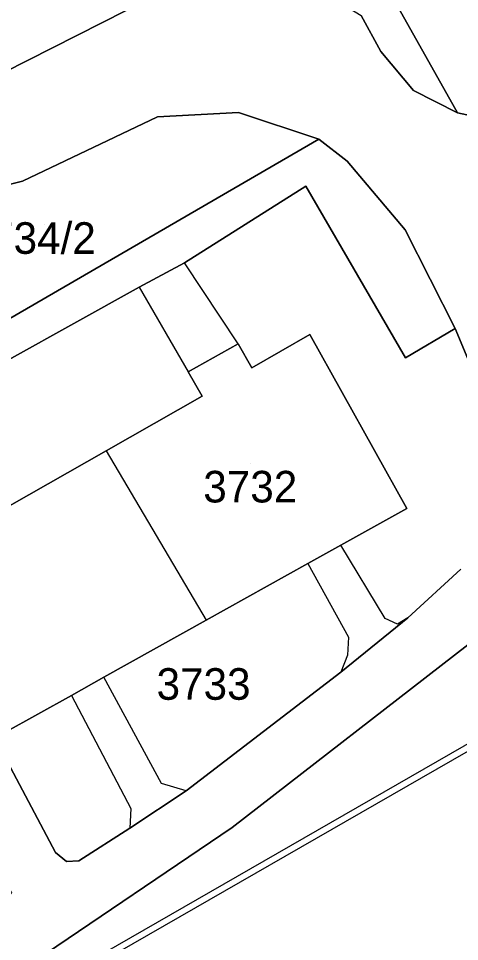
# Model space of a CAD drawing. Extents: x -262715 to -259381, y -1237238 to -1231182.
# Drawn here: x -261684 to -261656.1, y -1235545.6 to -1235487.1 of the extents above; entities that cross this region are included whole.
import ezdxf

# ---------------------------------------------------------------- set-up
doc = ezdxf.new("R2010")
doc.units = 0
for name, color, linetype in [('body_kn', 7, 'Continuous'), ('kladpar_druhypozemkov', 7, 'Continuous'), ('kladpar_hranice', 7, 'Continuous'), ('kladpar_parcelnecisla', 7, 'Continuous'), ('kladpar_plochy', 7, 'Continuous'), ('zappar_hrandruhpozemk', 7, 'Continuous')]:
    doc.layers.add(name, color=color, linetype=linetype)

msp = doc.modelspace()

# ---------------------------------------------------------------- linework, layer by layer
at = {"layer": 'body_kn'}
for p, q in [((-261661.1, -1235489.22), (-261661.1, -1235489.22)), ((-261659.04, -1235491.67), (-261659.04, -1235491.67)), ((-261675.25, -1235493.34), (-261675.25, -1235493.34)), ((-261670.11, -1235493.07), (-261670.11, -1235493.07)), ((-261656.26, -1235493.1), (-261656.26, -1235493.1)), ((-261665.04, -1235494.76), (-261665.04, -1235494.76)), ((-261663.24, -1235496.16), (-261663.24, -1235496.16)), ((-261683.78, -1235497.41), (-261683.78, -1235497.41)), ((-261665.86, -1235497.74), (-261665.86, -1235497.74)), ((-261665.86, -1235497.74), (-261665.86, -1235497.74)), ((-261659.56, -1235500.5), (-261659.56, -1235500.5)), ((-261673.54, -1235502.59), (-261673.54, -1235502.59)), ((-261676.41, -1235504.12), (-261676.41, -1235504.12)), ((-261676.41, -1235504.12), (-261676.41, -1235504.12)), ((-261656.4, -1235506.74), (-261656.4, -1235506.74)), ((-261656.4, -1235506.74), (-261656.4, -1235506.74)), ((-261665.6, -1235507.13), (-261665.6, -1235507.13)), ((-261665.6, -1235507.13), (-261665.6, -1235507.13)), ((-261670.14, -1235507.71), (-261670.14, -1235507.71)), ((-261670.14, -1235507.71), (-261670.14, -1235507.71)), ((-261659.55, -1235508.6), (-261659.55, -1235508.6)), ((-261669.27, -1235509.23), (-261669.27, -1235509.23)), ((-261673.29, -1235509.5), (-261673.29, -1235509.5)), ((-261672.42, -1235511.03), (-261672.42, -1235511.03)), ((-261678.49, -1235514.49), (-261678.49, -1235514.49)), ((-261678.49, -1235514.49), (-261678.49, -1235514.49)), ((-261659.46, -1235518.14), (-261659.46, -1235518.14)), ((-261663.64, -1235520.47), (-261663.64, -1235520.47)), ((-261665.72, -1235521.63), (-261665.72, -1235521.63)), ((-261665.72, -1235521.63), (-261665.72, -1235521.63)), ((-261672.16, -1235525.22), (-261672.16, -1235525.22)), ((-261660.83, -1235525.1), (-261660.83, -1235525.1)), ((-261660.06, -1235525.46), (-261660.06, -1235525.46)), ((-261659.4, -1235525.07), (-261659.4, -1235525.07)), ((-261659.4, -1235525.07), (-261659.4, -1235525.07)), ((-261663.15, -1235526.29), (-261663.15, -1235526.29)), ((-261663.22, -1235527.42), (-261663.22, -1235527.42)), ((-261663.64, -1235528.51), (-261663.64, -1235528.51)), ((-261678.63, -1235528.82), (-261678.63, -1235528.82)), ((-261680.69, -1235529.97), (-261680.69, -1235529.97)), ((-261680.69, -1235529.97), (-261680.69, -1235529.97)), ((-261674.99, -1235535.54), (-261674.99, -1235535.54)), ((-261673.43, -1235536.01), (-261673.43, -1235536.01)), ((-261673.43, -1235536.01), (-261673.43, -1235536.01)), ((-261676.92, -1235537.13), (-261676.92, -1235537.13)), ((-261677, -1235538.38), (-261677, -1235538.38)), ((-261670.52, -1235538.34), (-261670.52, -1235538.34)), ((-261681.7, -1235539.91), (-261681.7, -1235539.91)), ((-261681, -1235540.49), (-261681, -1235540.49)), ((-261680.22, -1235540.44), (-261680.22, -1235540.44))]:
    msp.add_line(p, q, dxfattribs=at)
at = {"layer": 'kladpar_druhypozemkov'}
for p, q in [((-261682.38, -1235500.16), (-261682.38, -1235500.16)), ((-261669.34, -1235515.27), (-261669.34, -1235515.27)), ((-261671.83, -1235528.29), (-261671.83, -1235528.29))]:
    msp.add_line(p, q, dxfattribs=at)
at = {"layer": 'kladpar_hranice'}
for points in [[(-261801.27, -1235369.39), (-261787.77, -1235379.3), (-261783.89, -1235381.96), (-261746.22, -1235413.83), (-261733.45, -1235436.74), (-261727.89, -1235446.72), (-261708.1, -1235482.24), (-261703.58, -1235487.53), (-261696.5, -1235491.96), (-261691.65, -1235492.63), (-261686.53, -1235491.33), (-261674.14, -1235485.03), (-261672.98, -1235482.32), (-261673.71, -1235479.97), (-261673.82, -1235479.62), (-261676.06, -1235475.38), (-261678.85, -1235470.11), (-261703.62, -1235423.27), (-261707.83, -1235415.31), (-261712.43, -1235406.61), (-261716.8, -1235398.35), (-261718.47, -1235395.18), (-261719.26, -1235393.69), (-261731.81, -1235369.96)], [(-261645.17, -1235497.48), (-261646.8, -1235498.55), (-261648.05, -1235499.86), (-261649.96, -1235503.9), (-261647.56, -1235507.9), (-261654.44, -1235511.45), (-261656.4, -1235506.74), (-261659.56, -1235500.5), (-261663.24, -1235496.16), (-261665.04, -1235494.76), (-261670.11, -1235493.07), (-261675.25, -1235493.34), (-261683.78, -1235497.41), (-261690.34, -1235499.06), (-261695.67, -1235499.03), (-261703.98, -1235497.19), (-261706.77, -1235495.17), (-261709.85, -1235490.75), (-261723.96, -1235463.86), (-261735.63, -1235441.97)], [(-261723.96, -1235463.86), (-261709.85, -1235490.75), (-261706.77, -1235495.17), (-261703.98, -1235497.19), (-261704.82, -1235498.65), (-261693.28, -1235506.94), (-261690.98, -1235508.08), (-261688.93, -1235508.62), (-261665.04, -1235494.76), (-261663.24, -1235496.16), (-261659.56, -1235500.5), (-261656.4, -1235506.74)], [(-261652.41, -1235493.92), (-261656.26, -1235493.1), (-261665.58, -1235476.48), (-261665.53, -1235476.08), (-261665.17, -1235475.69), (-261658.39, -1235470.88), (-261655.43, -1235476.04), (-261657.39, -1235477.16), (-261652.5, -1235485.71)], [(-261665.58, -1235476.48), (-261656.26, -1235493.1), (-261659.04, -1235491.67), (-261661.1, -1235489.22), (-261662.36, -1235486.93)], [(-261674.14, -1235485.03), (-261686.53, -1235491.33), (-261691.65, -1235492.63), (-261696.5, -1235491.96), (-261703.58, -1235487.53), (-261708.1, -1235482.24)], [(-261656.4, -1235506.74), (-261659.55, -1235508.6), (-261665.86, -1235497.74), (-261673.54, -1235502.59), (-261676.41, -1235504.12), (-261688.64, -1235510.92), (-261691.74, -1235512.64), (-261692.82, -1235510.78), (-261693.84, -1235509.02), (-261702.88, -1235502.64), (-261696.77, -1235512.94), (-261695.6, -1235514.92), (-261691.46, -1235521.9), (-261690.54, -1235523.52), (-261694.28, -1235525.88), (-261695.18, -1235524.17), (-261699.39, -1235516.26), (-261701.36, -1235511.17), (-261706.74, -1235500.77), (-261709.63, -1235495.51), (-261715.18, -1235485.41)], [(-261662.36, -1235486.93), (-261661.1, -1235489.22), (-261659.04, -1235491.67), (-261656.26, -1235493.1), (-261652.41, -1235493.92), (-261651.28, -1235493.73)], [(-261630.5, -1235490.8), (-261634.85, -1235497), (-261638.19, -1235501.76), (-261643.3, -1235509.03), (-261644.66, -1235515.8), (-261648.29, -1235518.77), (-261651.44, -1235521.4), (-261655.59, -1235526.78), (-261670.52, -1235538.34), (-261682.99, -1235546.77), (-261696.33, -1235555.5), (-261705.24, -1235561.83), (-261708.58, -1235565.06), (-261712.83, -1235570.45), (-261714.55, -1235575.78), (-261715.32, -1235579.16), (-261716.25, -1235584.42), (-261716.6, -1235604.44), (-261716.66, -1235608.5), (-261716.9, -1235617.19), (-261717.12, -1235627), (-261717.4, -1235648.09)], [(-261703.98, -1235497.19), (-261695.67, -1235499.03), (-261690.34, -1235499.06), (-261683.78, -1235497.41), (-261675.25, -1235493.34), (-261670.11, -1235493.07), (-261665.04, -1235494.76), (-261688.93, -1235508.62), (-261690.98, -1235508.08), (-261693.28, -1235506.94), (-261704.82, -1235498.65), (-261703.98, -1235497.19)], [(-261688.64, -1235510.92), (-261676.41, -1235504.12), (-261673.54, -1235502.59), (-261665.86, -1235497.74)], [(-261665.86, -1235497.74), (-261659.55, -1235508.6), (-261656.4, -1235506.74), (-261654.44, -1235511.45)], [(-261665.6, -1235507.13), (-261659.46, -1235518.14), (-261663.64, -1235520.47), (-261665.72, -1235521.63), (-261672.16, -1235525.22), (-261678.63, -1235528.82), (-261680.69, -1235529.97), (-261684.95, -1235532.34), (-261690.54, -1235523.52), (-261691.46, -1235521.9), (-261687.79, -1235519.8), (-261688.67, -1235518.27), (-261685.48, -1235516.45), (-261684.6, -1235517.98), (-261678.49, -1235514.49), (-261672.42, -1235511.03), (-261673.29, -1235509.5), (-261670.14, -1235507.71), (-261669.27, -1235509.23), (-261665.6, -1235507.13)], [(-261684.95, -1235532.34), (-261680.69, -1235529.97), (-261678.63, -1235528.82), (-261672.16, -1235525.22), (-261665.72, -1235521.63), (-261663.64, -1235520.47), (-261659.46, -1235518.14), (-261665.6, -1235507.13), (-261669.27, -1235509.23), (-261670.14, -1235507.71), (-261673.29, -1235509.5), (-261672.42, -1235511.03), (-261678.49, -1235514.49), (-261684.6, -1235517.98)], [(-261638.75, -1235599.29), (-261665.02, -1235551.31), (-261687.63, -1235563.84), (-261690.78, -1235565.47), (-261696.33, -1235555.5), (-261682.99, -1235546.77), (-261670.52, -1235538.34), (-261655.59, -1235526.78), (-261651.44, -1235521.4), (-261648.29, -1235518.77), (-261646.77, -1235519.33), (-261608.99, -1235578.31), (-261602.92, -1235582.86), (-261638.75, -1235599.29)], [(-261700.75, -1235554.38), (-261685.28, -1235543.49), (-261684.46, -1235542.45), (-261684.99, -1235541.82), (-261688.47, -1235535.86), (-261684.92, -1235533.83), (-261681.7, -1235539.91), (-261681, -1235540.49), (-261680.22, -1235540.44), (-261677, -1235538.38), (-261673.43, -1235536.01), (-261663.64, -1235528.51), (-261659.4, -1235525.07), (-261656.04, -1235521.99)], [(-261656.04, -1235521.99), (-261659.4, -1235525.07), (-261663.64, -1235528.51), (-261673.43, -1235536.01), (-261677, -1235538.38), (-261680.22, -1235540.44), (-261681, -1235540.49), (-261681.7, -1235539.91), (-261684.92, -1235533.83)]]:
    msp.add_lwpolyline(points, dxfattribs=at)
at = {"layer": 'kladpar_plochy'}
for points in [[(-261730.12, -1235359.71), (-261723.19, -1235372.37), (-261670.09, -1235472.89), (-261667.96, -1235476.77), (-261671.4, -1235474.67), (-261665.81, -1235484.81), (-261662.36, -1235486.93), (-261661.1, -1235489.22), (-261659.04, -1235491.67), (-261656.26, -1235493.1), (-261652.41, -1235493.92)], [(-261801.27, -1235369.39), (-261787.77, -1235379.3), (-261783.89, -1235381.96), (-261746.22, -1235413.83), (-261733.45, -1235436.74), (-261727.89, -1235446.72), (-261708.1, -1235482.24), (-261703.58, -1235487.53), (-261696.5, -1235491.96), (-261691.65, -1235492.63), (-261686.53, -1235491.33), (-261674.14, -1235485.03), (-261672.98, -1235482.32), (-261673.71, -1235479.97), (-261673.82, -1235479.62), (-261676.06, -1235475.38), (-261678.85, -1235470.11), (-261703.62, -1235423.27), (-261707.83, -1235415.31), (-261712.43, -1235406.61), (-261716.8, -1235398.35), (-261718.47, -1235395.18), (-261719.26, -1235393.69), (-261731.81, -1235369.96)], [(-261654.44, -1235511.45), (-261656.4, -1235506.74), (-261659.56, -1235500.5), (-261663.24, -1235496.16), (-261665.04, -1235494.76), (-261670.11, -1235493.07), (-261675.25, -1235493.34), (-261683.78, -1235497.41), (-261690.34, -1235499.06), (-261695.67, -1235499.03), (-261703.98, -1235497.19), (-261706.77, -1235495.17), (-261709.85, -1235490.75), (-261723.96, -1235463.86)], [(-261652.41, -1235493.92), (-261656.26, -1235493.1), (-261665.58, -1235476.48), (-261665.53, -1235476.08), (-261665.17, -1235475.69), (-261658.39, -1235470.88), (-261655.43, -1235476.04), (-261657.39, -1235477.16), (-261652.5, -1235485.71)], [(-261665.58, -1235476.48), (-261656.26, -1235493.1), (-261659.04, -1235491.67), (-261661.1, -1235489.22), (-261662.36, -1235486.93)], [(-261674.14, -1235485.03), (-261686.53, -1235491.33), (-261691.65, -1235492.63), (-261696.5, -1235491.96), (-261703.58, -1235487.53), (-261708.1, -1235482.24)], [(-261688.93, -1235508.62), (-261665.04, -1235494.76), (-261663.24, -1235496.16), (-261659.56, -1235500.5), (-261656.4, -1235506.74), (-261659.55, -1235508.6), (-261665.86, -1235497.74), (-261673.54, -1235502.59), (-261676.41, -1235504.12), (-261688.64, -1235510.92)], [(-261688.64, -1235510.92), (-261676.41, -1235504.12), (-261673.54, -1235502.59), (-261665.86, -1235497.74), (-261659.55, -1235508.6), (-261656.4, -1235506.74), (-261654.44, -1235511.45)], [(-261684.95, -1235532.34), (-261680.69, -1235529.97), (-261678.63, -1235528.82), (-261672.16, -1235525.22), (-261665.72, -1235521.63), (-261663.64, -1235520.47), (-261659.46, -1235518.14), (-261665.6, -1235507.13), (-261669.27, -1235509.23), (-261670.14, -1235507.71), (-261673.29, -1235509.5), (-261672.42, -1235511.03), (-261678.49, -1235514.49), (-261684.6, -1235517.98)], [(-261700.75, -1235554.38), (-261685.28, -1235543.49), (-261684.46, -1235542.45), (-261684.99, -1235541.82), (-261688.47, -1235535.86), (-261684.92, -1235533.83), (-261681.7, -1235539.91), (-261681, -1235540.49), (-261680.22, -1235540.44), (-261677, -1235538.38), (-261673.43, -1235536.01), (-261663.64, -1235528.51), (-261659.4, -1235525.07), (-261656.04, -1235521.99)], [(-261656.04, -1235521.99), (-261659.4, -1235525.07), (-261663.64, -1235528.51), (-261673.43, -1235536.01), (-261677, -1235538.38), (-261680.22, -1235540.44), (-261681, -1235540.49), (-261681.7, -1235539.91), (-261684.92, -1235533.83)], [(-261655.59, -1235526.78), (-261670.52, -1235538.34), (-261682.99, -1235546.77)]]:
    msp.add_lwpolyline(points, dxfattribs=at)
for points in [[(-261703.98, -1235497.19), (-261695.67, -1235499.03), (-261690.34, -1235499.06), (-261683.78, -1235497.41), (-261675.25, -1235493.34), (-261670.11, -1235493.07), (-261665.04, -1235494.76), (-261688.93, -1235508.62), (-261690.98, -1235508.08), (-261693.28, -1235506.94), (-261704.82, -1235498.65)], [(-261665.6, -1235507.13), (-261659.46, -1235518.14), (-261663.64, -1235520.47), (-261665.72, -1235521.63), (-261672.16, -1235525.22), (-261678.63, -1235528.82), (-261680.69, -1235529.97), (-261684.95, -1235532.34), (-261690.54, -1235523.52), (-261691.46, -1235521.9), (-261687.79, -1235519.8), (-261688.67, -1235518.27), (-261685.48, -1235516.45), (-261684.6, -1235517.98), (-261678.49, -1235514.49), (-261672.42, -1235511.03), (-261673.29, -1235509.5), (-261670.14, -1235507.71), (-261669.27, -1235509.23)], [(-261638.75, -1235599.29), (-261665.02, -1235551.31), (-261687.63, -1235563.84), (-261690.78, -1235565.47), (-261696.33, -1235555.5), (-261682.99, -1235546.77), (-261670.52, -1235538.34), (-261655.59, -1235526.78), (-261651.44, -1235521.4), (-261648.29, -1235518.77), (-261646.77, -1235519.33), (-261608.99, -1235578.31), (-261602.92, -1235582.86)]]:
    msp.add_lwpolyline(points, close=True, dxfattribs=at)
at = {"layer": 'zappar_hrandruhpozemk'}
for p, q in [((-261670.14, -1235507.71), (-261673.54, -1235502.59)), ((-261676.41, -1235504.12), (-261673.29, -1235509.5)), ((-261678.49, -1235514.49), (-261672.16, -1235525.22)), ((-261660.83, -1235525.1), (-261663.64, -1235520.47)), ((-261665.72, -1235521.63), (-261663.15, -1235526.29)), ((-261674.99, -1235535.54), (-261678.63, -1235528.82)), ((-261680.69, -1235529.97), (-261676.92, -1235537.13)), ((-261673.43, -1235536.01), (-261674.99, -1235535.54)), ((-261676.92, -1235537.13), (-261677, -1235538.38))]:
    msp.add_line(p, q, dxfattribs=at)
for points in [[(-261659.4, -1235525.07), (-261660.06, -1235525.46), (-261660.83, -1235525.1)], [(-261615.62, -1235575.84), (-261643.04, -1235525.83), (-261693.15, -1235554.63)], [(-261693.06, -1235555.02), (-261643.11, -1235526.32), (-261615.89, -1235575.98)], [(-261663.15, -1235526.29), (-261663.22, -1235527.42), (-261663.64, -1235528.51)]]:
    msp.add_lwpolyline(points, dxfattribs=at)

# ---------------------------------------------------------------- texts
at = {"layer": 'kladpar_parcelnecisla'}
for s, p in [('3734/2', (-261687.324, -1235502.02)), ('3732', (-261672.344, -1235517.76)), ('3733', (-261675.3, -1235530.25))]:
    msp.add_text(s, height=2, dxfattribs=at).set_placement(p)

doc.saveas('drawing.dxf')
